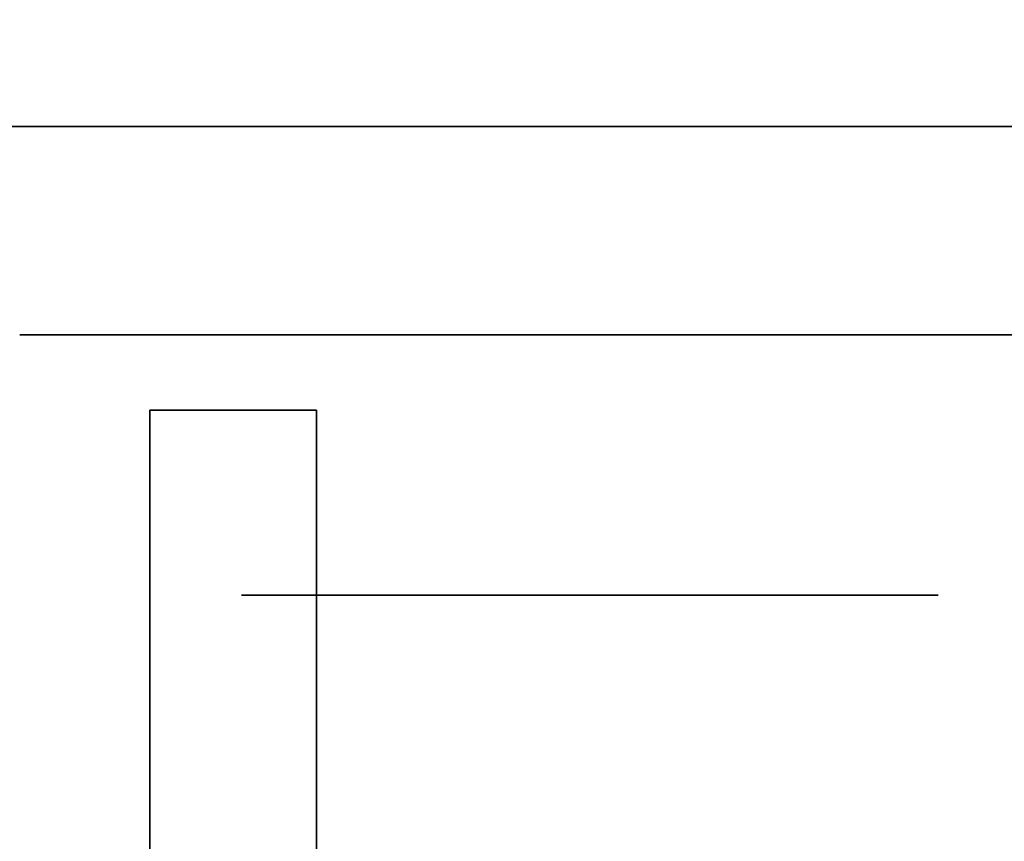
# Model space of a CAD drawing. Extents: x -1299 to -1246.9, y 2743.7 to 2747.9.
# Tile 531 of 1056: x -1280.9921 to -1280.9543, y 2746.909 to 2746.9406. Entities that reach past the tile are written whole.
import ezdxf

# ---------------------------------------------------------------- set-up
doc = ezdxf.new("R2010")
doc.units = 0
doc.header["$LTSCALE"] = 150
doc.header["$MEASUREMENT"] = 0
doc.layers.add('3DFACE_BOLT', color=7, linetype='CONTINUOUS')
doc.layers.add('3DFACE_SHAPE', color=7, linetype='CONTINUOUS')

msp = doc.modelspace()

# ---------------------------------------------------------------- linework, layer by layer
at = {"layer": '3DFACE_BOLT', "color": 1}
for points, invisible_edges in [([(-1280.977827, 2746.928449, 0.135528), (-1280.978219, 2746.928449, 0.138), (-1280.977827, 2746.978449, 0.135528)], 14), ([(-1280.977827, 2746.978449, 0.135528), (-1280.978219, 2746.928449, 0.138), (-1280.978219, 2746.978449, 0.138)], 3), ([(-1280.978219, 2746.928449, 0.138), (-1280.977827, 2746.928449, 0.140472), (-1280.978219, 2746.978449, 0.138)], 14), ([(-1280.978219, 2746.978449, 0.138), (-1280.977827, 2746.928449, 0.140472), (-1280.977827, 2746.978449, 0.140472)], 3), ([(-1280.977827, 2746.928449, 0.065528), (-1280.978219, 2746.928449, 0.068), (-1280.977827, 2746.978449, 0.065528)], 14), ([(-1280.977827, 2746.978449, 0.065528), (-1280.978219, 2746.928449, 0.068), (-1280.978219, 2746.978449, 0.068)], 3), ([(-1280.978219, 2746.928449, 0.068), (-1280.977827, 2746.928449, 0.070472), (-1280.978219, 2746.978449, 0.068)], 14), ([(-1280.978219, 2746.978449, 0.068), (-1280.977827, 2746.928449, 0.070472), (-1280.977827, 2746.978449, 0.070472)], 3), ([(-1280.976691, 2746.928449, 0.133298), (-1280.977827, 2746.928449, 0.135528), (-1280.976691, 2746.978449, 0.133298)], 14), ([(-1280.976691, 2746.978449, 0.133298), (-1280.977827, 2746.928449, 0.135528), (-1280.977827, 2746.978449, 0.135528)], 3), ([(-1280.977827, 2746.928449, 0.140472), (-1280.976691, 2746.928449, 0.142702), (-1280.977827, 2746.978449, 0.140472)], 14), ([(-1280.977827, 2746.978449, 0.140472), (-1280.976691, 2746.928449, 0.142702), (-1280.976691, 2746.978449, 0.142702)], 3), ([(-1280.976691, 2746.928449, 0.063298), (-1280.977827, 2746.928449, 0.065528), (-1280.976691, 2746.978449, 0.063298)], 14), ([(-1280.976691, 2746.978449, 0.063298), (-1280.977827, 2746.928449, 0.065528), (-1280.977827, 2746.978449, 0.065528)], 3), ([(-1280.977827, 2746.928449, 0.070472), (-1280.976691, 2746.928449, 0.072702), (-1280.977827, 2746.978449, 0.070472)], 14), ([(-1280.977827, 2746.978449, 0.070472), (-1280.976691, 2746.928449, 0.072702), (-1280.976691, 2746.978449, 0.072702)], 3), ([(-1280.974921, 2746.928449, 0.131528), (-1280.976691, 2746.928449, 0.133298), (-1280.974921, 2746.978449, 0.131528)], 14), ([(-1280.974921, 2746.978449, 0.131528), (-1280.976691, 2746.928449, 0.133298), (-1280.976691, 2746.978449, 0.133298)], 3), ([(-1280.976691, 2746.928449, 0.142702), (-1280.974921, 2746.928449, 0.144472), (-1280.976691, 2746.978449, 0.142702)], 14), ([(-1280.976691, 2746.978449, 0.142702), (-1280.974921, 2746.928449, 0.144472), (-1280.974921, 2746.978449, 0.144472)], 3), ([(-1280.974921, 2746.928449, 0.061528), (-1280.976691, 2746.928449, 0.063298), (-1280.974921, 2746.978449, 0.061528)], 14), ([(-1280.974921, 2746.978449, 0.061528), (-1280.976691, 2746.928449, 0.063298), (-1280.976691, 2746.978449, 0.063298)], 3), ([(-1280.976691, 2746.928449, 0.072702), (-1280.974921, 2746.928449, 0.074472), (-1280.976691, 2746.978449, 0.072702)], 14), ([(-1280.976691, 2746.978449, 0.072702), (-1280.974921, 2746.928449, 0.074472), (-1280.974921, 2746.978449, 0.074472)], 3), ([(-1280.972691, 2746.928449, 0.130392), (-1280.974921, 2746.928449, 0.131528), (-1280.972691, 2746.978449, 0.130392)], 14), ([(-1280.972691, 2746.978449, 0.130392), (-1280.974921, 2746.928449, 0.131528), (-1280.974921, 2746.978449, 0.131528)], 3), ([(-1280.974921, 2746.928449, 0.144472), (-1280.972691, 2746.928449, 0.145608), (-1280.974921, 2746.978449, 0.144472)], 14), ([(-1280.974921, 2746.978449, 0.144472), (-1280.972691, 2746.928449, 0.145608), (-1280.972691, 2746.978449, 0.145608)], 3), ([(-1280.972691, 2746.928449, 0.060392), (-1280.974921, 2746.928449, 0.061528), (-1280.972691, 2746.978449, 0.060392)], 14), ([(-1280.972691, 2746.978449, 0.060392), (-1280.974921, 2746.928449, 0.061528), (-1280.974921, 2746.978449, 0.061528)], 3), ([(-1280.974921, 2746.928449, 0.074472), (-1280.972691, 2746.928449, 0.075608), (-1280.974921, 2746.978449, 0.074472)], 14), ([(-1280.974921, 2746.978449, 0.074472), (-1280.972691, 2746.928449, 0.075608), (-1280.972691, 2746.978449, 0.075608)], 3), ([(-1280.970219, 2746.928449, 0.13), (-1280.972691, 2746.928449, 0.130392), (-1280.970219, 2746.978449, 0.13)], 14), ([(-1280.970219, 2746.978449, 0.13), (-1280.972691, 2746.928449, 0.130392), (-1280.972691, 2746.978449, 0.130392)], 3), ([(-1280.972691, 2746.928449, 0.145608), (-1280.970219, 2746.928449, 0.146), (-1280.972691, 2746.978449, 0.145608)], 14), ([(-1280.972691, 2746.978449, 0.145608), (-1280.970219, 2746.928449, 0.146), (-1280.970219, 2746.978449, 0.146)], 3), ([(-1280.970219, 2746.928449, 0.06), (-1280.972691, 2746.928449, 0.060392), (-1280.970219, 2746.978449, 0.06)], 14), ([(-1280.970219, 2746.978449, 0.06), (-1280.972691, 2746.928449, 0.060392), (-1280.972691, 2746.978449, 0.060392)], 3), ([(-1280.972691, 2746.928449, 0.075608), (-1280.970219, 2746.928449, 0.076), (-1280.972691, 2746.978449, 0.075608)], 14), ([(-1280.972691, 2746.978449, 0.075608), (-1280.970219, 2746.928449, 0.076), (-1280.970219, 2746.978449, 0.076)], 3), ([(-1280.967747, 2746.928449, 0.130392), (-1280.970219, 2746.928449, 0.13), (-1280.967747, 2746.978449, 0.130392)], 14), ([(-1280.967747, 2746.978449, 0.130392), (-1280.970219, 2746.928449, 0.13), (-1280.970219, 2746.978449, 0.13)], 3), ([(-1280.970219, 2746.928449, 0.146), (-1280.967747, 2746.928449, 0.145608), (-1280.970219, 2746.978449, 0.146)], 14), ([(-1280.970219, 2746.978449, 0.146), (-1280.967747, 2746.928449, 0.145608), (-1280.967747, 2746.978449, 0.145608)], 3), ([(-1280.967747, 2746.928449, 0.060392), (-1280.970219, 2746.928449, 0.06), (-1280.967747, 2746.978449, 0.060392)], 14), ([(-1280.967747, 2746.978449, 0.060392), (-1280.970219, 2746.928449, 0.06), (-1280.970219, 2746.978449, 0.06)], 3), ([(-1280.970219, 2746.928449, 0.076), (-1280.967747, 2746.928449, 0.075608), (-1280.970219, 2746.978449, 0.076)], 14), ([(-1280.970219, 2746.978449, 0.076), (-1280.967747, 2746.928449, 0.075608), (-1280.967747, 2746.978449, 0.075608)], 3), ([(-1280.965516, 2746.928449, 0.131528), (-1280.967747, 2746.928449, 0.130392), (-1280.965516, 2746.978449, 0.131528)], 14), ([(-1280.965516, 2746.978449, 0.131528), (-1280.967747, 2746.928449, 0.130392), (-1280.967747, 2746.978449, 0.130392)], 3), ([(-1280.967747, 2746.928449, 0.145608), (-1280.965516, 2746.928449, 0.144472), (-1280.967747, 2746.978449, 0.145608)], 14), ([(-1280.967747, 2746.978449, 0.145608), (-1280.965516, 2746.928449, 0.144472), (-1280.965516, 2746.978449, 0.144472)], 3), ([(-1280.965516, 2746.928449, 0.061528), (-1280.967747, 2746.928449, 0.060392), (-1280.965516, 2746.978449, 0.061528)], 14), ([(-1280.965516, 2746.978449, 0.061528), (-1280.967747, 2746.928449, 0.060392), (-1280.967747, 2746.978449, 0.060392)], 3), ([(-1280.967747, 2746.928449, 0.075608), (-1280.965516, 2746.928449, 0.074472), (-1280.967747, 2746.978449, 0.075608)], 14), ([(-1280.967747, 2746.978449, 0.075608), (-1280.965516, 2746.928449, 0.074472), (-1280.965516, 2746.978449, 0.074472)], 3), ([(-1280.963747, 2746.928449, 0.133298), (-1280.965516, 2746.928449, 0.131528), (-1280.963747, 2746.978449, 0.133298)], 14), ([(-1280.963747, 2746.978449, 0.133298), (-1280.965516, 2746.928449, 0.131528), (-1280.965516, 2746.978449, 0.131528)], 3), ([(-1280.965516, 2746.928449, 0.144472), (-1280.963747, 2746.928449, 0.142702), (-1280.965516, 2746.978449, 0.144472)], 14), ([(-1280.965516, 2746.978449, 0.144472), (-1280.963747, 2746.928449, 0.142702), (-1280.963747, 2746.978449, 0.142702)], 3), ([(-1280.963747, 2746.928449, 0.063298), (-1280.965516, 2746.928449, 0.061528), (-1280.963747, 2746.978449, 0.063298)], 14), ([(-1280.963747, 2746.978449, 0.063298), (-1280.965516, 2746.928449, 0.061528), (-1280.965516, 2746.978449, 0.061528)], 3), ([(-1280.965516, 2746.928449, 0.074472), (-1280.963747, 2746.928449, 0.072702), (-1280.965516, 2746.978449, 0.074472)], 14), ([(-1280.965516, 2746.978449, 0.074472), (-1280.963747, 2746.928449, 0.072702), (-1280.963747, 2746.978449, 0.072702)], 3), ([(-1280.96261, 2746.928449, 0.135528), (-1280.963747, 2746.928449, 0.133298), (-1280.96261, 2746.978449, 0.135528)], 14), ([(-1280.96261, 2746.978449, 0.135528), (-1280.963747, 2746.928449, 0.133298), (-1280.963747, 2746.978449, 0.133298)], 3), ([(-1280.963747, 2746.928449, 0.142702), (-1280.96261, 2746.928449, 0.140472), (-1280.963747, 2746.978449, 0.142702)], 14), ([(-1280.963747, 2746.978449, 0.142702), (-1280.96261, 2746.928449, 0.140472), (-1280.96261, 2746.978449, 0.140472)], 3), ([(-1280.96261, 2746.928449, 0.065528), (-1280.963747, 2746.928449, 0.063298), (-1280.96261, 2746.978449, 0.065528)], 14), ([(-1280.96261, 2746.978449, 0.065528), (-1280.963747, 2746.928449, 0.063298), (-1280.963747, 2746.978449, 0.063298)], 3), ([(-1280.963747, 2746.928449, 0.072702), (-1280.96261, 2746.928449, 0.070472), (-1280.963747, 2746.978449, 0.072702)], 14), ([(-1280.963747, 2746.978449, 0.072702), (-1280.96261, 2746.928449, 0.070472), (-1280.96261, 2746.978449, 0.070472)], 3), ([(-1280.962219, 2746.928449, 0.138), (-1280.96261, 2746.928449, 0.135528), (-1280.962219, 2746.978449, 0.138)], 14), ([(-1280.962219, 2746.978449, 0.138), (-1280.96261, 2746.928449, 0.135528), (-1280.96261, 2746.978449, 0.135528)], 3), ([(-1280.96261, 2746.928449, 0.140472), (-1280.962219, 2746.928449, 0.138), (-1280.96261, 2746.978449, 0.140472)], 14), ([(-1280.96261, 2746.978449, 0.140472), (-1280.962219, 2746.928449, 0.138), (-1280.962219, 2746.978449, 0.138)], 3), ([(-1280.962219, 2746.928449, 0.068), (-1280.96261, 2746.928449, 0.065528), (-1280.962219, 2746.978449, 0.068)], 14), ([(-1280.962219, 2746.978449, 0.068), (-1280.96261, 2746.928449, 0.065528), (-1280.96261, 2746.978449, 0.065528)], 3), ([(-1280.96261, 2746.928449, 0.070472), (-1280.962219, 2746.928449, 0.068), (-1280.96261, 2746.978449, 0.070472)], 14), ([(-1280.96261, 2746.978449, 0.070472), (-1280.962219, 2746.928449, 0.068), (-1280.962219, 2746.978449, 0.068)], 3), ([(-1280.976906, 2746.918449, 0.126417), (-1280.983594, 2746.918449, 0.138), (-1280.976906, 2746.928449, 0.126417)], 14), ([(-1280.976906, 2746.928449, 0.126417), (-1280.983594, 2746.918449, 0.138), (-1280.983594, 2746.928449, 0.138)], 3), ([(-1280.983594, 2746.918449, 0.138), (-1280.976906, 2746.918449, 0.149583), (-1280.983594, 2746.928449, 0.138)], 14), ([(-1280.983594, 2746.928449, 0.138), (-1280.976906, 2746.918449, 0.149583), (-1280.976906, 2746.928449, 0.149583)], 3), ([(-1280.976906, 2746.928449, 0.126417), (-1280.983594, 2746.928449, 0.138), (-1280.976906, 2746.928449, 0.149583)], 12), ([(-1280.976906, 2746.918449, 0.056417), (-1280.983594, 2746.918449, 0.068), (-1280.976906, 2746.928449, 0.056417)], 14), ([(-1280.976906, 2746.928449, 0.056417), (-1280.983594, 2746.918449, 0.068), (-1280.983594, 2746.928449, 0.068)], 3), ([(-1280.983594, 2746.918449, 0.068), (-1280.976906, 2746.918449, 0.079583), (-1280.983594, 2746.928449, 0.068)], 14), ([(-1280.983594, 2746.928449, 0.068), (-1280.976906, 2746.918449, 0.079583), (-1280.976906, 2746.928449, 0.079583)], 3), ([(-1280.976906, 2746.928449, 0.056417), (-1280.983594, 2746.928449, 0.068), (-1280.976906, 2746.928449, 0.079583)], 12), ([(-1280.977827, 2746.928449, 0.140472), (-1280.978219, 2746.928449, 0.138), (-1280.977827, 2746.928449, 0.135528)], 12), ([(-1280.977827, 2746.928449, 0.070472), (-1280.978219, 2746.928449, 0.068), (-1280.977827, 2746.928449, 0.065528)], 12), ([(-1280.976691, 2746.928449, 0.142702), (-1280.977827, 2746.928449, 0.140472), (-1280.976691, 2746.928449, 0.133298)], 14), ([(-1280.976691, 2746.928449, 0.133298), (-1280.977827, 2746.928449, 0.140472), (-1280.977827, 2746.928449, 0.135528)], 3), ([(-1280.976691, 2746.928449, 0.072702), (-1280.977827, 2746.928449, 0.070472), (-1280.976691, 2746.928449, 0.063298)], 14), ([(-1280.976691, 2746.928449, 0.063298), (-1280.977827, 2746.928449, 0.070472), (-1280.977827, 2746.928449, 0.065528)], 3), ([(-1280.963531, 2746.918449, 0.126417), (-1280.976906, 2746.918449, 0.126417), (-1280.963531, 2746.928449, 0.126417)], 14), ([(-1280.963531, 2746.928449, 0.126417), (-1280.976906, 2746.918449, 0.126417), (-1280.976906, 2746.928449, 0.126417)], 3), ([(-1280.976906, 2746.918449, 0.149583), (-1280.963531, 2746.918449, 0.149583), (-1280.976906, 2746.928449, 0.149583)], 14), ([(-1280.976906, 2746.928449, 0.149583), (-1280.963531, 2746.918449, 0.149583), (-1280.963531, 2746.928449, 0.149583)], 3), ([(-1280.963531, 2746.928449, 0.126417), (-1280.976906, 2746.928449, 0.126417), (-1280.963531, 2746.928449, 0.149583)], 14), ([(-1280.963531, 2746.928449, 0.149583), (-1280.976906, 2746.928449, 0.126417), (-1280.976906, 2746.928449, 0.149583)], 3), ([(-1280.963531, 2746.918449, 0.056417), (-1280.976906, 2746.918449, 0.056417), (-1280.963531, 2746.928449, 0.056417)], 14), ([(-1280.963531, 2746.928449, 0.056417), (-1280.976906, 2746.918449, 0.056417), (-1280.976906, 2746.928449, 0.056417)], 3), ([(-1280.976906, 2746.918449, 0.079583), (-1280.963531, 2746.918449, 0.079583), (-1280.976906, 2746.928449, 0.079583)], 14), ([(-1280.976906, 2746.928449, 0.079583), (-1280.963531, 2746.918449, 0.079583), (-1280.963531, 2746.928449, 0.079583)], 3), ([(-1280.963531, 2746.928449, 0.056417), (-1280.976906, 2746.928449, 0.056417), (-1280.963531, 2746.928449, 0.079583)], 14), ([(-1280.963531, 2746.928449, 0.079583), (-1280.976906, 2746.928449, 0.056417), (-1280.976906, 2746.928449, 0.079583)], 3), ([(-1280.974921, 2746.928449, 0.144472), (-1280.976691, 2746.928449, 0.142702), (-1280.974921, 2746.928449, 0.131528)], 14), ([(-1280.974921, 2746.928449, 0.131528), (-1280.976691, 2746.928449, 0.142702), (-1280.976691, 2746.928449, 0.133298)], 3), ([(-1280.974921, 2746.928449, 0.074472), (-1280.976691, 2746.928449, 0.072702), (-1280.974921, 2746.928449, 0.061528)], 14), ([(-1280.974921, 2746.928449, 0.061528), (-1280.976691, 2746.928449, 0.072702), (-1280.976691, 2746.928449, 0.063298)], 3), ([(-1280.972691, 2746.928449, 0.145608), (-1280.974921, 2746.928449, 0.144472), (-1280.972691, 2746.928449, 0.130392)], 14), ([(-1280.972691, 2746.928449, 0.130392), (-1280.974921, 2746.928449, 0.144472), (-1280.974921, 2746.928449, 0.131528)], 3), ([(-1280.972691, 2746.928449, 0.075608), (-1280.974921, 2746.928449, 0.074472), (-1280.972691, 2746.928449, 0.060392)], 14), ([(-1280.972691, 2746.928449, 0.060392), (-1280.974921, 2746.928449, 0.074472), (-1280.974921, 2746.928449, 0.061528)], 3), ([(-1280.970219, 2746.928449, 0.146), (-1280.972691, 2746.928449, 0.145608), (-1280.970219, 2746.928449, 0.13)], 14), ([(-1280.970219, 2746.928449, 0.13), (-1280.972691, 2746.928449, 0.145608), (-1280.972691, 2746.928449, 0.130392)], 3), ([(-1280.970219, 2746.928449, 0.076), (-1280.972691, 2746.928449, 0.075608), (-1280.970219, 2746.928449, 0.06)], 14), ([(-1280.970219, 2746.928449, 0.06), (-1280.972691, 2746.928449, 0.075608), (-1280.972691, 2746.928449, 0.060392)], 3), ([(-1280.967747, 2746.928449, 0.145608), (-1280.970219, 2746.928449, 0.146), (-1280.967747, 2746.928449, 0.130392)], 14), ([(-1280.967747, 2746.928449, 0.130392), (-1280.970219, 2746.928449, 0.146), (-1280.970219, 2746.928449, 0.13)], 3), ([(-1280.967747, 2746.928449, 0.075608), (-1280.970219, 2746.928449, 0.076), (-1280.967747, 2746.928449, 0.060392)], 14), ([(-1280.967747, 2746.928449, 0.060392), (-1280.970219, 2746.928449, 0.076), (-1280.970219, 2746.928449, 0.06)], 3), ([(-1280.965516, 2746.928449, 0.144472), (-1280.967747, 2746.928449, 0.145608), (-1280.965516, 2746.928449, 0.131528)], 14), ([(-1280.965516, 2746.928449, 0.131528), (-1280.967747, 2746.928449, 0.145608), (-1280.967747, 2746.928449, 0.130392)], 3), ([(-1280.965516, 2746.928449, 0.074472), (-1280.967747, 2746.928449, 0.075608), (-1280.965516, 2746.928449, 0.061528)], 14), ([(-1280.965516, 2746.928449, 0.061528), (-1280.967747, 2746.928449, 0.075608), (-1280.967747, 2746.928449, 0.060392)], 3), ([(-1280.963747, 2746.928449, 0.142702), (-1280.965516, 2746.928449, 0.144472), (-1280.963747, 2746.928449, 0.133298)], 14), ([(-1280.963747, 2746.928449, 0.133298), (-1280.965516, 2746.928449, 0.144472), (-1280.965516, 2746.928449, 0.131528)], 3), ([(-1280.963747, 2746.928449, 0.072702), (-1280.965516, 2746.928449, 0.074472), (-1280.963747, 2746.928449, 0.063298)], 14), ([(-1280.963747, 2746.928449, 0.063298), (-1280.965516, 2746.928449, 0.074472), (-1280.965516, 2746.928449, 0.061528)], 3), ([(-1280.96261, 2746.928449, 0.140472), (-1280.963747, 2746.928449, 0.142702), (-1280.96261, 2746.928449, 0.135528)], 14), ([(-1280.96261, 2746.928449, 0.135528), (-1280.963747, 2746.928449, 0.142702), (-1280.963747, 2746.928449, 0.133298)], 3), ([(-1280.96261, 2746.928449, 0.070472), (-1280.963747, 2746.928449, 0.072702), (-1280.96261, 2746.928449, 0.065528)], 14), ([(-1280.96261, 2746.928449, 0.065528), (-1280.963747, 2746.928449, 0.072702), (-1280.963747, 2746.928449, 0.063298)], 3), ([(-1280.956844, 2746.918449, 0.138), (-1280.963531, 2746.918449, 0.126417), (-1280.956844, 2746.928449, 0.138)], 14), ([(-1280.956844, 2746.928449, 0.138), (-1280.963531, 2746.918449, 0.126417), (-1280.963531, 2746.928449, 0.126417)], 3), ([(-1280.963531, 2746.918449, 0.149583), (-1280.956844, 2746.918449, 0.138), (-1280.963531, 2746.928449, 0.149583)], 14), ([(-1280.963531, 2746.928449, 0.149583), (-1280.956844, 2746.918449, 0.138), (-1280.956844, 2746.928449, 0.138)], 3), ([(-1280.956844, 2746.928449, 0.138), (-1280.963531, 2746.928449, 0.126417), (-1280.963531, 2746.928449, 0.149583)], 2), ([(-1280.956844, 2746.918449, 0.068), (-1280.963531, 2746.918449, 0.056417), (-1280.956844, 2746.928449, 0.068)], 14), ([(-1280.956844, 2746.928449, 0.068), (-1280.963531, 2746.918449, 0.056417), (-1280.963531, 2746.928449, 0.056417)], 3), ([(-1280.963531, 2746.918449, 0.079583), (-1280.956844, 2746.918449, 0.068), (-1280.963531, 2746.928449, 0.079583)], 14), ([(-1280.963531, 2746.928449, 0.079583), (-1280.956844, 2746.918449, 0.068), (-1280.956844, 2746.928449, 0.068)], 3), ([(-1280.956844, 2746.928449, 0.068), (-1280.963531, 2746.928449, 0.056417), (-1280.963531, 2746.928449, 0.079583)], 2), ([(-1280.962219, 2746.928449, 0.138), (-1280.96261, 2746.928449, 0.140472), (-1280.96261, 2746.928449, 0.135528)], 2), ([(-1280.962219, 2746.928449, 0.068), (-1280.96261, 2746.928449, 0.070472), (-1280.96261, 2746.928449, 0.065528)], 2), ([(-1280.976906, 2746.918449, 0.149583), (-1280.983594, 2746.918449, 0.138), (-1280.976906, 2746.918449, 0.126417)], 12), ([(-1280.976906, 2746.918449, 0.079583), (-1280.983594, 2746.918449, 0.068), (-1280.976906, 2746.918449, 0.056417)], 12), ([(-1280.963531, 2746.918449, 0.149583), (-1280.976906, 2746.918449, 0.149583), (-1280.963531, 2746.918449, 0.126417)], 14), ([(-1280.963531, 2746.918449, 0.126417), (-1280.976906, 2746.918449, 0.149583), (-1280.976906, 2746.918449, 0.126417)], 3), ([(-1280.963531, 2746.918449, 0.079583), (-1280.976906, 2746.918449, 0.079583), (-1280.963531, 2746.918449, 0.056417)], 14), ([(-1280.963531, 2746.918449, 0.056417), (-1280.976906, 2746.918449, 0.079583), (-1280.976906, 2746.918449, 0.056417)], 3), ([(-1280.956844, 2746.918449, 0.138), (-1280.963531, 2746.918449, 0.149583), (-1280.963531, 2746.918449, 0.126417)], 2), ([(-1280.956844, 2746.918449, 0.068), (-1280.963531, 2746.918449, 0.079583), (-1280.963531, 2746.918449, 0.056417)], 2)]:
    msp.add_3dface(points, dxfattribs=dict(at, invisible_edges=invisible_edges))
at = {"layer": '3DFACE_SHAPE', "color": 13}
for points, invisible_edges in [([(-1280.970219, 2746.936449, 0.0595), (-1281.046219, 2746.936449, -2.8), (-1281.014208, 2746.936449, 0.06199)], 15), ([(-1280.944219, 2746.936449, -2.8), (-1281.046219, 2746.936449, -2.8), (-1280.970219, 2746.936449, 0.0595)], 14), ([(-1281.046219, 2746.936449, -2.8), (-1280.944219, 2746.936449, -2.8), (-1280.998319, 2746.928449, -2.8)], 14), ([(-1281.014208, 2746.936449, 0.14401), (-1281.020219, 2746.936449, 0.1465), (-1280.976229, 2746.936449, 0.14401)], 14), ([(-1281.020219, 2746.936449, 0.1465), (-1281.020219, 2746.936449, 0.206), (-1280.976229, 2746.936449, 0.14401)], 15), ([(-1280.976229, 2746.936449, 0.14401), (-1281.020219, 2746.936449, 0.206), (-1280.970219, 2746.936449, 0.1465)], 3), ([(-1281.020219, 2746.936449, 0.206), (-1280.970219, 2746.936449, 0.206), (-1280.970219, 2746.936449, 0.1465)], 14), ([(-1280.970219, 2746.936449, 0.206), (-1281.020219, 2746.936449, 0.206), (-1280.944219, 2746.928449, 0.206)], 14), ([(-1280.992119, 2746.928449, 0.206), (-1280.944219, 2746.928449, 0.206), (-1281.020219, 2746.936449, 0.206)], 14), ([(-1281.011719, 2746.936449, 0.068), (-1280.970219, 2746.936449, 0.0595), (-1281.014208, 2746.936449, 0.06199)], 3), ([(-1281.011719, 2746.936449, 0.068), (-1281.014208, 2746.936449, 0.07401), (-1280.978719, 2746.936449, 0.138)], 14), ([(-1280.978719, 2746.936449, 0.138), (-1281.014208, 2746.936449, 0.07401), (-1281.011719, 2746.936449, 0.138)], 15), ([(-1280.976229, 2746.936449, 0.14401), (-1280.978719, 2746.936449, 0.138), (-1281.014208, 2746.936449, 0.14401)], 14), ([(-1280.978719, 2746.936449, 0.138), (-1281.011719, 2746.936449, 0.138), (-1281.014208, 2746.936449, 0.14401)], 13), ([(-1280.978719, 2746.936449, 0.068), (-1280.976229, 2746.936449, 0.06199), (-1281.011719, 2746.936449, 0.068)], 14), ([(-1280.976229, 2746.936449, 0.06199), (-1280.970219, 2746.936449, 0.0595), (-1281.011719, 2746.936449, 0.068)], 14), ([(-1280.976229, 2746.936449, 0.13199), (-1280.978719, 2746.936449, 0.068), (-1281.011719, 2746.936449, 0.068)], 15), ([(-1280.976229, 2746.936449, 0.13199), (-1281.011719, 2746.936449, 0.068), (-1280.978719, 2746.936449, 0.138)], 3), ([(-1280.998319, 2746.928449, -2.8), (-1280.944219, 2746.936449, -2.8), (-1280.992119, 2746.928449, -2.8)], 15), ([(-1280.944219, 2746.936449, -2.8), (-1280.944219, 2746.928449, -2.8), (-1280.992119, 2746.928449, -2.8)], 12), ([(-1280.976229, 2746.936449, 0.07401), (-1280.978719, 2746.936449, 0.068), (-1280.976229, 2746.936449, 0.13199)], 14), ([(-1280.976229, 2746.928449, 0.06199), (-1280.976229, 2746.936449, 0.06199), (-1280.978719, 2746.928449, 0.068)], 3), ([(-1280.976229, 2746.936449, 0.06199), (-1280.978719, 2746.936449, 0.068), (-1280.978719, 2746.928449, 0.068)], 14), ([(-1280.978719, 2746.928449, 0.068), (-1280.978719, 2746.936449, 0.068), (-1280.976229, 2746.928449, 0.07401)], 3), ([(-1280.978719, 2746.936449, 0.068), (-1280.976229, 2746.936449, 0.07401), (-1280.976229, 2746.928449, 0.07401)], 14), ([(-1280.976229, 2746.928449, 0.13199), (-1280.976229, 2746.936449, 0.13199), (-1280.978719, 2746.928449, 0.138)], 3), ([(-1280.976229, 2746.936449, 0.13199), (-1280.978719, 2746.936449, 0.138), (-1280.978719, 2746.928449, 0.138)], 14), ([(-1280.978719, 2746.928449, 0.138), (-1280.978719, 2746.936449, 0.138), (-1280.976229, 2746.928449, 0.14401)], 3), ([(-1280.978719, 2746.936449, 0.138), (-1280.976229, 2746.936449, 0.14401), (-1280.976229, 2746.928449, 0.14401)], 14), ([(-1280.970219, 2746.936449, 0.0765), (-1280.976229, 2746.936449, 0.07401), (-1280.970219, 2746.936449, 0.1295)], 14), ([(-1280.970219, 2746.936449, 0.1295), (-1280.976229, 2746.936449, 0.07401), (-1280.976229, 2746.936449, 0.13199)], 3), ([(-1280.970219, 2746.928449, 0.0595), (-1280.970219, 2746.936449, 0.0595), (-1280.976229, 2746.928449, 0.06199)], 3), ([(-1280.970219, 2746.936449, 0.0595), (-1280.976229, 2746.936449, 0.06199), (-1280.976229, 2746.928449, 0.06199)], 14), ([(-1280.976229, 2746.928449, 0.07401), (-1280.976229, 2746.936449, 0.07401), (-1280.970219, 2746.928449, 0.0765)], 3), ([(-1280.976229, 2746.936449, 0.07401), (-1280.970219, 2746.936449, 0.0765), (-1280.970219, 2746.928449, 0.0765)], 14), ([(-1280.970219, 2746.928449, 0.1295), (-1280.970219, 2746.936449, 0.1295), (-1280.976229, 2746.928449, 0.13199)], 3), ([(-1280.970219, 2746.936449, 0.1295), (-1280.976229, 2746.936449, 0.13199), (-1280.976229, 2746.928449, 0.13199)], 14), ([(-1280.976229, 2746.928449, 0.14401), (-1280.976229, 2746.936449, 0.14401), (-1280.970219, 2746.928449, 0.1465)], 3), ([(-1280.976229, 2746.936449, 0.14401), (-1280.970219, 2746.936449, 0.1465), (-1280.970219, 2746.928449, 0.1465)], 14), ([(-1280.964208, 2746.936449, 0.06199), (-1280.944219, 2746.936449, -2.8), (-1280.970219, 2746.936449, 0.0595)], 3), ([(-1280.944219, 2746.936449, 0.206), (-1280.964208, 2746.936449, 0.14401), (-1280.970219, 2746.936449, 0.206)], 3), ([(-1280.964208, 2746.936449, 0.14401), (-1280.970219, 2746.936449, 0.1465), (-1280.970219, 2746.936449, 0.206)], 14), ([(-1280.964208, 2746.936449, 0.07401), (-1280.970219, 2746.936449, 0.0765), (-1280.964208, 2746.936449, 0.13199)], 14), ([(-1280.964208, 2746.936449, 0.13199), (-1280.970219, 2746.936449, 0.0765), (-1280.970219, 2746.936449, 0.1295)], 3), ([(-1280.964208, 2746.928449, 0.06199), (-1280.964208, 2746.936449, 0.06199), (-1280.970219, 2746.928449, 0.0595)], 3), ([(-1280.964208, 2746.936449, 0.06199), (-1280.970219, 2746.936449, 0.0595), (-1280.970219, 2746.928449, 0.0595)], 14), ([(-1280.970219, 2746.928449, 0.0765), (-1280.970219, 2746.936449, 0.0765), (-1280.964208, 2746.928449, 0.07401)], 3), ([(-1280.970219, 2746.936449, 0.0765), (-1280.964208, 2746.936449, 0.07401), (-1280.964208, 2746.928449, 0.07401)], 14), ([(-1280.964208, 2746.928449, 0.13199), (-1280.964208, 2746.936449, 0.13199), (-1280.970219, 2746.928449, 0.1295)], 3), ([(-1280.964208, 2746.936449, 0.13199), (-1280.970219, 2746.936449, 0.1295), (-1280.970219, 2746.928449, 0.1295)], 14), ([(-1280.970219, 2746.928449, 0.1465), (-1280.970219, 2746.936449, 0.1465), (-1280.964208, 2746.928449, 0.14401)], 3), ([(-1280.970219, 2746.936449, 0.1465), (-1280.964208, 2746.936449, 0.14401), (-1280.964208, 2746.928449, 0.14401)], 14), ([(-1280.944219, 2746.936449, 0.206), (-1280.970219, 2746.936449, 0.206), (-1280.944219, 2746.928449, 0.206)], 2), ([(-1280.961719, 2746.936449, 0.068), (-1280.944219, 2746.936449, -2.8), (-1280.964208, 2746.936449, 0.06199)], 3), ([(-1280.964208, 2746.936449, 0.13199), (-1280.961719, 2746.936449, 0.138), (-1280.964208, 2746.936449, 0.07401)], 14), ([(-1280.964208, 2746.936449, 0.07401), (-1280.961719, 2746.936449, 0.138), (-1280.961719, 2746.936449, 0.068)], 3), ([(-1280.961719, 2746.936449, 0.138), (-1280.964208, 2746.936449, 0.14401), (-1280.944219, 2746.936449, 0.206)], 14), ([(-1280.964208, 2746.928449, 0.07401), (-1280.964208, 2746.936449, 0.07401), (-1280.961719, 2746.928449, 0.068)], 3), ([(-1280.964208, 2746.936449, 0.07401), (-1280.961719, 2746.936449, 0.068), (-1280.961719, 2746.928449, 0.068)], 14), ([(-1280.961719, 2746.928449, 0.068), (-1280.961719, 2746.936449, 0.068), (-1280.964208, 2746.928449, 0.06199)], 3), ([(-1280.961719, 2746.936449, 0.068), (-1280.964208, 2746.936449, 0.06199), (-1280.964208, 2746.928449, 0.06199)], 14), ([(-1280.964208, 2746.928449, 0.14401), (-1280.964208, 2746.936449, 0.14401), (-1280.961719, 2746.928449, 0.138)], 3), ([(-1280.964208, 2746.936449, 0.14401), (-1280.961719, 2746.936449, 0.138), (-1280.961719, 2746.928449, 0.138)], 14), ([(-1280.961719, 2746.928449, 0.138), (-1280.961719, 2746.936449, 0.138), (-1280.964208, 2746.928449, 0.13199)], 3), ([(-1280.961719, 2746.936449, 0.138), (-1280.964208, 2746.936449, 0.13199), (-1280.964208, 2746.928449, 0.13199)], 14), ([(-1280.961719, 2746.936449, 0.068), (-1280.944219, 2746.936449, 0.206), (-1280.944219, 2746.936449, -2.8)], 13), ([(-1280.961719, 2746.936449, 0.138), (-1280.944219, 2746.936449, 0.206), (-1280.961719, 2746.936449, 0.068)], 15), ([(-1280.978719, 2746.928449, 0.138), (-1280.976229, 2746.928449, 0.14401), (-1280.992119, 2746.928449, 0.138)], 14), ([(-1280.976229, 2746.928449, 0.14401), (-1280.970219, 2746.928449, 0.1465), (-1280.992119, 2746.928449, 0.138)], 14), ([(-1280.992119, 2746.928449, 0.138), (-1280.970219, 2746.928449, 0.1465), (-1280.992119, 2746.928449, 0.206)], 15), ([(-1280.970219, 2746.928449, 0.1465), (-1280.964208, 2746.928449, 0.14401), (-1280.992119, 2746.928449, 0.206)], 14), ([(-1280.992119, 2746.928449, 0.206), (-1280.964208, 2746.928449, 0.14401), (-1280.944219, 2746.928449, 0.206)], 3), ([(-1280.978719, 2746.928449, 0.068), (-1280.992119, 2746.928449, 0.068), (-1280.976229, 2746.928449, 0.06199)], 3), ([(-1280.992119, 2746.928449, 0.068), (-1280.992119, 2746.928449, -2.8), (-1280.976229, 2746.928449, 0.06199)], 14), ([(-1280.976229, 2746.928449, 0.06199), (-1280.992119, 2746.928449, -2.8), (-1280.944219, 2746.928449, -2.8)], 13), ([(-1280.978719, 2746.928449, 0.138), (-1280.992119, 2746.928449, 0.138), (-1280.976229, 2746.928449, 0.07401)], 15), ([(-1280.976229, 2746.928449, 0.07401), (-1280.992119, 2746.928449, 0.138), (-1280.978719, 2746.928449, 0.068)], 3), ([(-1280.992119, 2746.928449, 0.138), (-1280.992119, 2746.928449, 0.068), (-1280.978719, 2746.928449, 0.068)], 14), ([(-1280.976229, 2746.928449, 0.13199), (-1280.978719, 2746.928449, 0.138), (-1280.976229, 2746.928449, 0.07401)], 14), ([(-1280.944219, 2746.928449, -2.8), (-1280.970219, 2746.928449, 0.0595), (-1280.976229, 2746.928449, 0.06199)], 13), ([(-1280.976229, 2746.928449, 0.07401), (-1280.970219, 2746.928449, 0.0765), (-1280.976229, 2746.928449, 0.13199)], 14), ([(-1280.970219, 2746.928449, 0.0765), (-1280.970219, 2746.928449, 0.1295), (-1280.976229, 2746.928449, 0.13199)], 13), ([(-1280.944219, 2746.928449, -2.8), (-1280.964208, 2746.928449, 0.06199), (-1280.970219, 2746.928449, 0.0595)], 13), ([(-1280.970219, 2746.928449, 0.0765), (-1280.964208, 2746.928449, 0.07401), (-1280.970219, 2746.928449, 0.1295)], 14), ([(-1280.970219, 2746.928449, 0.1295), (-1280.964208, 2746.928449, 0.07401), (-1280.964208, 2746.928449, 0.13199)], 3), ([(-1280.964208, 2746.928449, 0.14401), (-1280.961719, 2746.928449, 0.138), (-1280.944219, 2746.928449, 0.206)], 14), ([(-1280.961719, 2746.928449, 0.138), (-1280.964208, 2746.928449, 0.13199), (-1280.961719, 2746.928449, 0.068)], 14), ([(-1280.961719, 2746.928449, 0.068), (-1280.964208, 2746.928449, 0.06199), (-1280.944219, 2746.928449, -2.8)], 14), ([(-1280.964208, 2746.928449, 0.07401), (-1280.961719, 2746.928449, 0.068), (-1280.964208, 2746.928449, 0.13199)], 14), ([(-1280.944219, 2746.928449, 0.206), (-1280.961719, 2746.928449, 0.138), (-1280.961719, 2746.928449, 0.068)], 15), ([(-1280.944219, 2746.928449, 0.206), (-1280.961719, 2746.928449, 0.068), (-1280.944219, 2746.928449, -2.8)], 3), ([(-1280.987119, 2746.901949, 0.138), (-1280.987119, 2746.899459, 0.14401), (-1280.987119, 2746.925549, 0.138)], 14), ([(-1280.987119, 2746.899459, 0.14401), (-1280.987119, 2746.893449, 0.1465), (-1280.987119, 2746.925549, 0.138)], 14), ([(-1280.987119, 2746.925549, 0.138), (-1280.987119, 2746.893449, 0.1465), (-1280.987119, 2746.925549, 0.173)], 15), ([(-1280.987119, 2746.893449, 0.1465), (-1280.987119, 2746.887438, 0.14401), (-1280.987119, 2746.925549, 0.173)], 14), ([(-1280.987119, 2746.925549, 0.173), (-1280.987119, 2746.887438, 0.14401), (-1280.987119, 2746.836549, 0.173)], 3), ([(-1280.987119, 2746.901949, 0.138), (-1280.987119, 2746.925549, 0.138), (-1280.987119, 2746.899459, 0.07401)], 15), ([(-1280.987119, 2746.899459, 0.07401), (-1280.987119, 2746.925549, 0.138), (-1280.987119, 2746.901949, 0.068)], 3), ([(-1280.987119, 2746.925549, 0.138), (-1280.987119, 2746.925549, 0.068), (-1280.987119, 2746.901949, 0.068)], 14), ([(-1280.987119, 2746.836549, 0.033), (-1280.987119, 2746.899459, 0.06199), (-1280.987119, 2746.925549, 0.033)], 3), ([(-1280.987119, 2746.899459, 0.06199), (-1280.987119, 2746.925549, 0.068), (-1280.987119, 2746.925549, 0.033)], 13), ([(-1280.987119, 2746.899459, 0.06199), (-1280.987119, 2746.901949, 0.068), (-1280.987119, 2746.925549, 0.068)], 14), ([(-1280.987119, 2746.836549, 0.173), (-1280.980719, 2746.893449, 0.173), (-1280.987119, 2746.925549, 0.173)], 3), ([(-1280.980719, 2746.893449, 0.173), (-1280.980719, 2746.925549, 0.173), (-1280.987119, 2746.925549, 0.173)], 12), ([(-1280.980719, 2746.925549, 0.033), (-1280.980719, 2746.842949, 0.033), (-1280.987119, 2746.925549, 0.033)], 2), ([(-1280.987119, 2746.925549, 0.033), (-1280.980719, 2746.842949, 0.033), (-1280.987119, 2746.836549, 0.033)], 3), ([(-1280.987119, 2746.925549, 0.033), (-1280.987119, 2746.925549, 0.068), (-1280.980719, 2746.925549, 0.033)], 2), ([(-1280.987119, 2746.925549, 0.068), (-1280.987119, 2746.925549, 0.138), (-1280.980719, 2746.925549, 0.033)], 14), ([(-1280.980719, 2746.925549, 0.033), (-1280.987119, 2746.925549, 0.138), (-1280.980719, 2746.925549, 0.173)], 3), ([(-1280.987119, 2746.925549, 0.138), (-1280.987119, 2746.925549, 0.173), (-1280.980719, 2746.925549, 0.173)], 12), ([(-1280.980719, 2746.893449, 0.173), (-1280.980719, 2746.899459, 0.14401), (-1280.980719, 2746.925549, 0.173)], 15), ([(-1280.980719, 2746.899459, 0.14401), (-1280.980719, 2746.901949, 0.138), (-1280.980719, 2746.925549, 0.173)], 14), ([(-1280.980719, 2746.925549, 0.173), (-1280.980719, 2746.901949, 0.138), (-1280.980719, 2746.899459, 0.13199)], 13), ([(-1280.980719, 2746.899459, 0.13199), (-1280.980719, 2746.901949, 0.068), (-1280.980719, 2746.925549, 0.173)], 15), ([(-1280.980719, 2746.901949, 0.068), (-1280.980719, 2746.925549, 0.033), (-1280.980719, 2746.925549, 0.173)], 13), ([(-1280.980719, 2746.901949, 0.068), (-1280.980719, 2746.899459, 0.06199), (-1280.980719, 2746.925549, 0.033)], 14), ([(-1280.980719, 2746.899459, 0.06199), (-1280.980719, 2746.893449, 0.0595), (-1280.980719, 2746.925549, 0.033)], 14), ([(-1280.980719, 2746.893449, 0.0595), (-1280.980719, 2746.887438, 0.06199), (-1280.980719, 2746.925549, 0.033)], 14), ([(-1280.980719, 2746.925549, 0.033), (-1280.980719, 2746.887438, 0.06199), (-1280.980719, 2746.842949, 0.033)], 3)]:
    msp.add_3dface(points, dxfattribs=dict(at, invisible_edges=invisible_edges))

doc.saveas('drawing.dxf')
